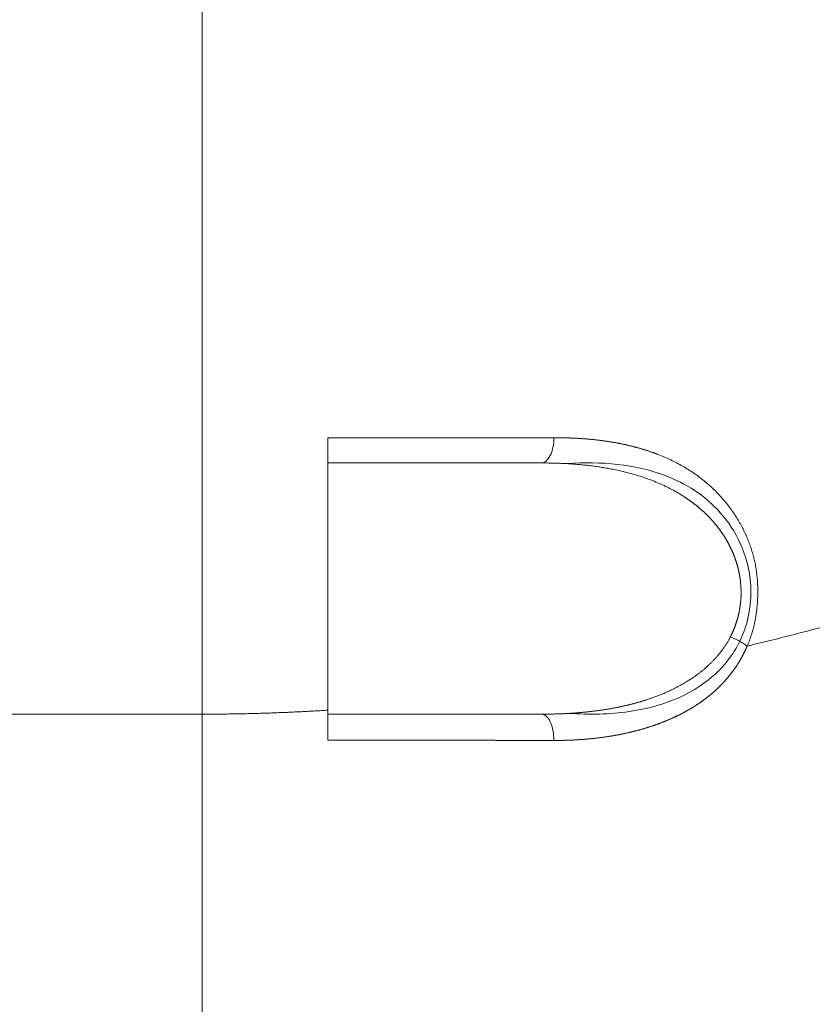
# Model space of a CAD drawing. Header units: millimetres. Extents: x 51337 to 61814, y -21781 to -12277.
# Tile 297 of 378: x 60875 to 60907, y -21081 to -21042. Entities that reach past the tile are written whole.
import ezdxf

# ---------------------------------------------------------------- set-up
doc = ezdxf.new("R2010")
doc.units = ezdxf.units.MM
doc.header["$LTSCALE"] = 0.3175
doc.layers.add('1轮廓实线层', color=7, linetype='Continuous', lineweight=18)

msp = doc.modelspace()

# ---------------------------------------------------------------- linework, layer by layer
at = {"layer": '1轮廓实线层'}
for p, q in [((60882.51597, -21021.38829), (60882.51597, -21069.38827)), ((60807.84837, -21069.38829), (60882.51597, -21069.38829))]:
    msp.add_line(p, q, dxfattribs=at)
for centre, major_axis, ratio, start_param, end_param in [((60896.01471, -21058.38829), (0, -1), 0.51112395, 0, 1.57502316), ((60896.01644, -21070.38829), (0, 1), 0.50397082, 4.66627962, 6.28318531)]:
    msp.add_ellipse(centre, major_axis=major_axis, ratio=ratio, start_param=start_param, end_param=end_param, dxfattribs=at)
for points, degree, knots in [([(60882.51597, -21109.38829), (60886.33596, -21109.38829), (60893.8923, -21108.16487), (60902.95794, -21103.9232), (60912.75488, -21095.80308), (60922.03153, -21083.56483), (60927.43858, -21072.64501), (60929.63322, -21065.43832), (60930.37081, -21060.30814), (60930.42467, -21057.0794), (60930.37397, -21055.82295)], 5, [0, 0, 0, 0, 0, 0, 0.25, 0.5, 0.625, 0.75, 0.9, 1, 1, 1, 1, 1, 1]), ([(60887.51597, -21058.38884), (60887.54087, -21058.38884), (60887.59068, -21058.38885), (60887.66537, -21058.38885), (60887.74008, -21058.38886), (60887.81483, -21058.38886), (60887.88959, -21058.38887), (60887.96438, -21058.38887), (60888.0392, -21058.38888), (60888.11404, -21058.38888), (60888.1889, -21058.38889), (60888.26378, -21058.38889), (60888.33869, -21058.38889), (60888.41362, -21058.3889), (60888.48858, -21058.3889), (60888.56356, -21058.3889), (60888.63856, -21058.3889), (60888.71358, -21058.3889), (60888.78862, -21058.3889), (60888.86369, -21058.3889), (60888.93878, -21058.3889), (60889.01389, -21058.3889), (60889.08902, -21058.3889), (60889.16417, -21058.3889), (60889.23934, -21058.3889), (60889.31454, -21058.3889), (60889.38975, -21058.38889), (60889.46499, -21058.38889), (60889.54024, -21058.38888), (60889.61552, -21058.38888), (60889.69081, -21058.38887), (60889.76613, -21058.38886), (60889.84146, -21058.38886), (60889.91682, -21058.38885), (60889.99219, -21058.38884), (60890.06758, -21058.38883), (60890.14299, -21058.38882), (60890.21842, -21058.38881), (60890.29387, -21058.38879), (60890.36934, -21058.38878), (60890.44482, -21058.38877), (60890.52032, -21058.38875), (60890.59584, -21058.38874), (60890.67138, -21058.38872), (60890.74694, -21058.3887), (60890.82251, -21058.38868), (60890.8981, -21058.38866), (60890.9737, -21058.38864), (60891.04933, -21058.38862), (60891.12496, -21058.3886), (60891.20062, -21058.38857), (60891.27629, -21058.38855), (60891.35198, -21058.38852), (60891.42768, -21058.3885), (60891.5034, -21058.38847), (60891.57913, -21058.38844), (60891.65488, -21058.38841), (60891.73064, -21058.38838), (60891.80642, -21058.38835), (60891.88222, -21058.38831), (60891.95802, -21058.38828), (60892.03384, -21058.38824), (60892.10968, -21058.38821), (60892.18553, -21058.38817), (60892.26139, -21058.38813), (60892.33727, -21058.38809), (60892.41316, -21058.38805), (60892.48906, -21058.38801), (60892.56498, -21058.38796), (60892.64091, -21058.38792), (60892.71685, -21058.38787), (60892.7928, -21058.38782), (60892.86877, -21058.38778), (60892.94475, -21058.38773), (60893.02074, -21058.38768), (60893.09674, -21058.38762), (60893.17275, -21058.38757), (60893.24878, -21058.38752), (60893.32481, -21058.38746), (60893.40086, -21058.38741), (60893.47691, -21058.38735), (60893.55298, -21058.38729), (60893.62906, -21058.38723), (60893.70515, -21058.38717), (60893.78125, -21058.3871), (60893.85735, -21058.38704), (60893.93347, -21058.38698), (60894.0096, -21058.38691), (60894.08573, -21058.38684), (60894.16188, -21058.38677), (60894.23803, -21058.3867), (60894.3142, -21058.38663), (60894.39037, -21058.38656), (60894.46655, -21058.38649), (60894.54274, -21058.38641), (60894.61893, -21058.38634), (60894.69514, -21058.38626), (60894.77135, -21058.38618), (60894.84757, -21058.3861), (60894.92379, -21058.38602), (60895.00003, -21058.38594), (60895.07627, -21058.38586), (60895.15251, -21058.38577), (60895.22877, -21058.38569), (60895.30503, -21058.3856), (60895.38129, -21058.38551), (60895.45756, -21058.38542), (60895.53384, -21058.38533), (60895.61012, -21058.38524), (60895.68641, -21058.38515), (60895.7627, -21058.38506), (60895.839, -21058.38496), (60895.91531, -21058.38487), (60895.99162, -21058.38477), (60896.06793, -21058.38467), (60896.14424, -21058.38458), (60896.22057, -21058.38448), (60896.29689, -21058.38438), (60896.37322, -21058.38427), (60896.44956, -21058.38417), (60896.50039, -21058.3841), (60896.52583, -21058.38407)], 3, [0, 0, 0, 0, 0.00782641, 0.01566045, 0.02350218, 0.03135164, 0.03920891, 0.04707403, 0.05494706, 0.06282806, 0.07071709, 0.0786142, 0.08651944, 0.09443288, 0.10235458, 0.11028457, 0.11822294, 0.12616972, 0.13412498, 0.14208878, 0.15006116, 0.1580422, 0.16603193, 0.17403042, 0.18203773, 0.19005391, 0.19807901, 0.2061131, 0.21415623, 0.22220846, 0.23026983, 0.23834042, 0.24642026, 0.25450943, 0.26260797, 0.27071593, 0.27883339, 0.28696038, 0.29509697, 0.30324322, 0.31139917, 0.31956488, 0.3277404, 0.3359258, 0.34412113, 0.35232644, 0.36054178, 0.36876721, 0.37700279, 0.38524857, 0.3935046, 0.40177094, 0.41004764, 0.41833476, 0.42663235, 0.43494046, 0.44325914, 0.45158846, 0.45992846, 0.4682792, 0.47664073, 0.4850131, 0.49339636, 0.50179058, 0.5101958, 0.51861207, 0.52703944, 0.53547798, 0.54392772, 0.55238873, 0.56086105, 0.56934474, 0.57783984, 0.58634641, 0.59486451, 0.60339417, 0.61193545, 0.62048841, 0.62905309, 0.63762954, 0.64621782, 0.65481797, 0.66343004, 0.67205409, 0.68069016, 0.6893383, 0.69799857, 0.706671, 0.71535566, 0.72405258, 0.73276182, 0.74148342, 0.75021744, 0.75896392, 0.76772292, 0.77649446, 0.78527862, 0.79407542, 0.80288493, 0.81170718, 0.82054222, 0.82939011, 0.83825088, 0.84712458, 0.85601126, 0.86491096, 0.87382374, 0.88274963, 0.89168868, 0.90064094, 0.90960644, 0.91858524, 0.92757738, 0.93658291, 0.94560186, 0.95463429, 0.96368022, 0.97273972, 0.98181282, 0.99089957, 1, 1, 1, 1]), ([(60887.51597, -21069.23036), (60887.51597, -21065.94967), (60887.51597, -21062.66898), (60887.51597, -21059.05514), (60887.51597, -21058.72199), (60887.51597, -21058.38884)], 3, [0, 0, 0, 0, 0.90781238, 0.90781238, 1, 1, 1, 1]), ([(60896.52583, -21058.38407), (60896.54472, -21058.38406), (60896.58246, -21058.38404), (60896.63892, -21058.38425), (60896.69519, -21058.38462), (60896.75127, -21058.38518), (60896.80717, -21058.38591), (60896.86287, -21058.38684), (60896.91838, -21058.38794), (60896.9737, -21058.38922), (60897.02883, -21058.39069), (60897.08378, -21058.39234), (60897.13853, -21058.39418), (60897.19309, -21058.3962), (60897.24747, -21058.3984), (60897.30165, -21058.40079), (60897.35565, -21058.40336), (60897.40946, -21058.40612), (60897.46308, -21058.40906), (60897.51651, -21058.41218), (60897.56976, -21058.41549), (60897.62282, -21058.41899), (60897.67569, -21058.42267), (60897.72837, -21058.42654), (60897.78087, -21058.4306), (60897.83318, -21058.43484), (60897.8853, -21058.43927), (60897.93724, -21058.44389), (60897.98899, -21058.44869), (60898.04055, -21058.45368), (60898.09194, -21058.45886), (60898.14313, -21058.46422), (60898.19414, -21058.46978), (60898.24497, -21058.47552), (60898.29561, -21058.48145), (60898.34606, -21058.48757), (60898.39634, -21058.49388), (60898.44643, -21058.50038), (60898.49633, -21058.50707), (60898.54605, -21058.51394), (60898.59559, -21058.52101), (60898.64495, -21058.52827), (60898.69412, -21058.53572), (60898.74311, -21058.54336), (60898.79192, -21058.55118), (60898.84054, -21058.5592), (60898.88899, -21058.56742), (60898.93725, -21058.57582), (60898.98533, -21058.58441), (60899.03323, -21058.5932), (60899.08095, -21058.60218), (60899.12849, -21058.61135), (60899.17585, -21058.62071), (60899.22303, -21058.63026), (60899.27002, -21058.64001), (60899.31684, -21058.64995), (60899.36348, -21058.66008), (60899.40994, -21058.67041), (60899.45622, -21058.68093), (60899.50232, -21058.69164), (60899.54825, -21058.70255), (60899.59399, -21058.71365), (60899.63956, -21058.72495), (60899.68495, -21058.73644), (60899.73016, -21058.74813), (60899.77519, -21058.76001), (60899.82005, -21058.77208), (60899.86473, -21058.78435), (60899.90923, -21058.79682), (60899.95356, -21058.80948), (60899.99771, -21058.82233), (60900.04168, -21058.83539), (60900.08548, -21058.84863), (60900.1291, -21058.86208), (60900.17255, -21058.87572), (60900.21582, -21058.88956), (60900.25891, -21058.90359), (60900.30184, -21058.91782), (60900.34458, -21058.93225), (60900.38716, -21058.94688), (60900.42956, -21058.9617), (60900.47178, -21058.97672), (60900.51383, -21058.99194), (60900.55571, -21059.00735), (60900.59742, -21059.02297), (60900.63895, -21059.03878), (60900.83583, -21059.11499), (60901.17839, -21059.26248), (60901.6501, -21059.50855), (60902.09291, -21059.78535), (60902.43627, -21060.04035), (60902.69183, -21060.25565), (60902.86988, -21060.4185), (60903.04058, -21060.5879), (60903.20395, -21060.7639), (60903.36003, -21060.94654), (60903.50887, -21061.13583), (60903.64777, -21061.32806), (60903.77659, -21061.52187), (60903.89502, -21061.71611), (60904.0051, -21061.91381), (60904.10684, -21062.11499), (60904.20026, -21062.31968), (60904.28537, -21062.52791), (60904.36215, -21062.73972), (60904.41898, -21062.91813), (60904.45972, -21063.06106), (60904.48745, -21063.16725), (60904.51297, -21063.27427), (60904.53625, -21063.38213), (60904.55729, -21063.49084), (60904.57611, -21063.6004), (60904.59269, -21063.71081), (60904.60704, -21063.82208), (60904.61915, -21063.9342), (60904.62903, -21064.04717), (60904.63667, -21064.161), (60904.64208, -21064.2757), (60904.64525, -21064.39125), (60904.64617, -21064.50766), (60904.64486, -21064.62494), (60904.6413, -21064.74309), (60904.6364, -21064.84351), (60904.63122, -21064.92585), (60904.62657, -21064.98975), (60904.62129, -21065.05328), (60904.61539, -21065.11642), (60904.60888, -21065.17918), (60904.60175, -21065.24157), (60904.59399, -21065.30358), (60904.58562, -21065.36521), (60904.57663, -21065.42647), (60904.56701, -21065.48734), (60904.55677, -21065.54784), (60904.54592, -21065.60796), (60904.53444, -21065.66771), (60904.52234, -21065.72707), (60904.50961, -21065.78606), (60904.49626, -21065.84467), (60904.48229, -21065.9029), (60904.46769, -21065.96076), (60904.45247, -21066.01824), (60904.43662, -21066.07534), (60904.42015, -21066.13206), (60904.40305, -21066.1884), (60904.38532, -21066.24436), (60904.36697, -21066.29995), (60904.34799, -21066.35516), (60904.32838, -21066.40999), (60904.30814, -21066.46444), (60904.28727, -21066.51851), (60904.26576, -21066.57219), (60904.24367, -21066.62553), (60904.22842, -21066.66073), (60904.22079, -21066.67834)], 3, [0, 0, 0, 0, 0.00427527, 0.00854072, 0.01279639, 0.01704228, 0.0212784, 0.02550478, 0.02972143, 0.03392837, 0.03812562, 0.04231318, 0.04649109, 0.05065935, 0.05481798, 0.05896702, 0.06310646, 0.06723634, 0.07135667, 0.07546747, 0.07956876, 0.08366057, 0.08774291, 0.09181581, 0.09587928, 0.09993336, 0.10397805, 0.1080134, 0.11203941, 0.11605611, 0.12006353, 0.12406169, 0.12805061, 0.13203033, 0.13600086, 0.13996224, 0.14391448, 0.14785763, 0.15179169, 0.15571671, 0.15963271, 0.16353972, 0.16743777, 0.17132689, 0.1752071, 0.17907845, 0.18294096, 0.18679466, 0.19063958, 0.19447576, 0.19830323, 0.20212203, 0.20593218, 0.20973373, 0.2135267, 0.21731114, 0.22108707, 0.22485455, 0.2286136, 0.23236426, 0.23610657, 0.23984056, 0.24356629, 0.24728379, 0.25099309, 0.25469424, 0.25838729, 0.26207227, 0.26574922, 0.2694182, 0.27307923, 0.27673238, 0.28037768, 0.28401518, 0.28764493, 0.29126696, 0.29488134, 0.29848811, 0.30208731, 0.30567899, 0.30926322, 0.31284003, 0.31640948, 0.31997161, 0.32352649, 0.32707417, 0.33061469, 0.37408813, 0.4163149, 0.45742858, 0.49758371, 0.51627118, 0.53470602, 0.55291162, 0.57091286, 0.58873607, 0.60640898, 0.6239606, 0.64041396, 0.65657356, 0.67246925, 0.68813298, 0.70359865, 0.71890196, 0.73408023, 0.74917207, 0.75644655, 0.76370637, 0.77095748, 0.77820584, 0.78545744, 0.7927183, 0.7999944, 0.80729171, 0.81461614, 0.82197356, 0.82936976, 0.83681042, 0.84430115, 0.85184742, 0.8594546, 0.86712791, 0.87487243, 0.87906407, 0.88323748, 0.88739343, 0.89153271, 0.89565611, 0.89976443, 0.90385846, 0.90793903, 0.91200695, 0.91606303, 0.92010812, 0.92414304, 0.92816863, 0.93218574, 0.9361952, 0.94019787, 0.94419459, 0.94818622, 0.95217361, 0.9561576, 0.96013906, 0.96411883, 0.96809776, 0.97207669, 0.97605649, 0.98003798, 0.984022, 0.98800938, 0.99200097, 0.99599757, 1, 1, 1, 1]), ([(60903.54986, -21066.3162), (60903.55421, -21066.30771), (60903.56289, -21066.29074), (60903.57569, -21066.26515), (60903.5883, -21066.23951), (60903.6007, -21066.21381), (60903.61291, -21066.18804), (60903.62491, -21066.16222), (60903.63672, -21066.13634), (60903.64832, -21066.1104), (60903.65973, -21066.0844), (60903.67093, -21066.05835), (60903.68194, -21066.03224), (60903.69274, -21066.00608), (60903.70335, -21065.97987), (60903.71375, -21065.9536), (60903.72396, -21065.92727), (60903.73396, -21065.9009), (60903.74377, -21065.87448), (60903.75337, -21065.848), (60903.76278, -21065.82148), (60903.77198, -21065.7949), (60903.78099, -21065.76828), (60903.78979, -21065.74162), (60903.7984, -21065.7149), (60903.8068, -21065.68814), (60903.81501, -21065.66134), (60903.82301, -21065.6345), (60903.83082, -21065.60761), (60903.83842, -21065.58067), (60903.84583, -21065.5537), (60903.85303, -21065.52669), (60903.86004, -21065.49963), (60903.86684, -21065.47254), (60903.87345, -21065.44541), (60903.87985, -21065.41825), (60903.88606, -21065.39104), (60903.89206, -21065.3638), (60903.89787, -21065.33653), (60903.90347, -21065.30922), (60903.90888, -21065.28188), (60903.91408, -21065.25451), (60903.91909, -21065.2271), (60903.92389, -21065.19967), (60903.9285, -21065.17221), (60903.9329, -21065.14471), (60903.93711, -21065.11719), (60903.94111, -21065.08964), (60903.94492, -21065.06207), (60903.94852, -21065.03447), (60903.95193, -21065.00684), (60903.95513, -21064.97919), (60903.95813, -21064.95152), (60903.96094, -21064.92383), (60903.96354, -21064.89611), (60903.96595, -21064.86838), (60903.96815, -21064.84062), (60903.97016, -21064.81285), (60903.97196, -21064.78506), (60903.97357, -21064.75725), (60903.97497, -21064.72942), (60903.97618, -21064.70158), (60903.97718, -21064.67373), (60903.97799, -21064.64586), (60903.97859, -21064.61798), (60903.979, -21064.59008), (60903.9792, -21064.56218), (60903.97921, -21064.53427), (60903.97901, -21064.50634), (60903.97862, -21064.47841), (60903.97802, -21064.45047), (60903.97722, -21064.42253), (60903.97623, -21064.39458), (60903.97503, -21064.36662), (60903.97364, -21064.33866), (60903.97204, -21064.3107), (60903.97025, -21064.28273), (60903.96825, -21064.25477), (60903.96606, -21064.2268), (60903.96366, -21064.19883), (60903.96107, -21064.17087), (60903.95827, -21064.14291), (60903.95527, -21064.11495), (60903.95208, -21064.08699), (60903.94868, -21064.05904), (60903.94509, -21064.03109), (60903.94129, -21064.00315), (60903.9373, -21063.97522), (60903.9331, -21063.9473), (60903.92871, -21063.91938), (60903.92411, -21063.89148), (60903.91932, -21063.86359), (60903.91432, -21063.83571), (60903.90912, -21063.80784), (60903.90373, -21063.77998), (60903.89813, -21063.75214), (60903.89234, -21063.72432), (60903.88634, -21063.69651), (60903.88015, -21063.66872), (60903.87375, -21063.64094), (60903.86715, -21063.61319), (60903.86036, -21063.58546), (60903.85336, -21063.55774), (60903.84617, -21063.53005), (60903.83877, -21063.50238), (60903.83118, -21063.47473), (60903.82338, -21063.44711), (60903.81539, -21063.41952), (60903.80719, -21063.39195), (60903.79879, -21063.3644), (60903.7902, -21063.33689), (60903.7814, -21063.3094), (60903.77241, -21063.28194), (60903.76321, -21063.25452), (60903.75382, -21063.22712), (60903.74422, -21063.19976), (60903.73442, -21063.17243), (60903.72443, -21063.14513), (60903.71423, -21063.11787), (60903.70384, -21063.09064), (60903.69324, -21063.06346), (60903.68245, -21063.0363), (60903.67145, -21063.00919), (60903.66025, -21062.98212), (60903.64886, -21062.95509), (60903.63726, -21062.92809), (60903.62547, -21062.90114), (60903.61347, -21062.87424), (60903.60128, -21062.84737), (60903.58888, -21062.82056), (60903.57628, -21062.79378), (60903.56349, -21062.76706), (60903.55049, -21062.74038), (60903.5373, -21062.71375), (60903.5239, -21062.68716), (60903.51031, -21062.66063), (60903.49651, -21062.63415), (60903.48251, -21062.60772), (60903.46832, -21062.58134), (60903.45392, -21062.55502), (60903.43933, -21062.52875), (60903.42453, -21062.50254), (60903.40954, -21062.47638), (60903.39434, -21062.45027), (60903.37894, -21062.42423), (60903.36335, -21062.39825), (60903.34755, -21062.37232), (60903.33156, -21062.34645), (60903.31536, -21062.32065), (60903.29896, -21062.29491), (60903.28237, -21062.26923), (60903.26557, -21062.24361), (60903.24858, -21062.21806), (60903.23138, -21062.19258), (60903.21399, -21062.16716), (60903.19639, -21062.1418), (60903.17859, -21062.11652), (60903.1606, -21062.0913), (60903.1424, -21062.06616), (60903.12401, -21062.04108), (60903.10541, -21062.01608), (60903.08662, -21061.99115), (60903.06762, -21061.96629), (60903.04842, -21061.94151), (60903.02903, -21061.9168), (60903.00943, -21061.89216), (60902.98964, -21061.8676), (60902.96964, -21061.84312), (60902.94945, -21061.81872), (60902.92905, -21061.7944), (60902.90845, -21061.77015), (60902.88766, -21061.74599), (60902.86666, -21061.72191), (60902.84547, -21061.69791), (60902.82407, -21061.67399), (60902.80248, -21061.65016), (60902.78068, -21061.62641), (60902.75868, -21061.60275), (60902.73649, -21061.57917), (60902.71409, -21061.55568), (60902.6915, -21061.53228), (60902.6687, -21061.50897), (60902.64571, -21061.48575), (60902.62251, -21061.46261), (60902.59912, -21061.43957), (60902.57552, -21061.41662), (60902.55172, -21061.39376), (60902.52773, -21061.371), (60902.50353, -21061.34833), (60902.47914, -21061.32576), (60902.45454, -21061.30328), (60902.42975, -21061.2809), (60902.40475, -21061.25861), (60902.37955, -21061.23642), (60902.35416, -21061.21434), (60902.32856, -21061.19235), (60902.30277, -21061.17046), (60902.27677, -21061.14867), (60902.25058, -21061.12699), (60902.22418, -21061.10541), (60902.19758, -21061.08393), (60902.17079, -21061.06256), (60902.14379, -21061.04129), (60902.1166, -21061.02012), (60902.0892, -21060.99907), (60902.06161, -21060.97812), (60902.03381, -21060.95727), (60902.00582, -21060.93654), (60901.97762, -21060.91592), (60901.94922, -21060.8954), (60901.92063, -21060.875), (60901.89183, -21060.85471), (60901.86284, -21060.83453), (60901.83364, -21060.81447), (60901.80425, -21060.79452), (60901.77465, -21060.77468), (60901.74486, -21060.75496), (60901.71486, -21060.73535), (60901.5443, -21060.62526), (60901.21834, -21060.43548), (60900.71553, -21060.19429), (60900.17258, -21059.98268), (60899.58955, -21059.8018), (60899.14916, -21059.69635), (60898.87021, -21059.63969), (60898.76606, -21059.61957), (60898.66107, -21059.60031), (60898.55524, -21059.58192), (60898.44857, -21059.56438), (60898.34106, -21059.5477), (60898.23271, -21059.53187), (60898.12352, -21059.5169), (60898.0135, -21059.50276), (60897.90263, -21059.48948), (60897.79092, -21059.47703), (60897.67837, -21059.46541), (60897.56499, -21059.45463), (60897.45076, -21059.44468), (60897.33569, -21059.43555), (60897.21979, -21059.42724), (60897.10304, -21059.41974), (60896.98546, -21059.41306), (60896.86703, -21059.40718), (60896.74777, -21059.4021), (60896.62766, -21059.39782), (60896.50672, -21059.39433), (60896.38493, -21059.39162), (60896.26231, -21059.38971), (60896.13886, -21059.38851), (60896.05616, -21059.38837), (60896.01471, -21059.38829)], 3, [0, 0, 0, 0, 0.00222991, 0.00445395, 0.0066722, 0.00888474, 0.01109165, 0.01329301, 0.0154889, 0.01767942, 0.01986464, 0.02204465, 0.02421953, 0.02638938, 0.02855427, 0.03071431, 0.03286956, 0.03502013, 0.0371661, 0.03930756, 0.0414446, 0.04357732, 0.0457058, 0.04783014, 0.04995042, 0.05206675, 0.05417922, 0.05628791, 0.05839293, 0.06049437, 0.06259232, 0.06468689, 0.06677816, 0.06886624, 0.07095123, 0.07303321, 0.07511229, 0.07718857, 0.07926215, 0.08133313, 0.0834016, 0.08546766, 0.08753143, 0.08959299, 0.09165245, 0.09370992, 0.09576549, 0.09781926, 0.09987134, 0.10192183, 0.10397084, 0.10601846, 0.1080648, 0.11010997, 0.11215406, 0.11419718, 0.11623944, 0.11828094, 0.12032179, 0.12236208, 0.12440192, 0.12644143, 0.12848069, 0.13051982, 0.13255893, 0.13459811, 0.13663747, 0.13867711, 0.14071715, 0.14275768, 0.14479881, 0.14684064, 0.14888328, 0.15092684, 0.15297141, 0.1550171, 0.15706401, 0.15911225, 0.16116192, 0.16321312, 0.16526596, 0.16732054, 0.16937696, 0.17143532, 0.17349573, 0.17555828, 0.17762308, 0.17969023, 0.18175983, 0.18383198, 0.18590677, 0.18798432, 0.19006471, 0.19214805, 0.19423443, 0.19632396, 0.19841672, 0.20051282, 0.20261235, 0.20471541, 0.20682209, 0.20893249, 0.2110467, 0.21316482, 0.21528695, 0.21741316, 0.21954356, 0.22167824, 0.22381728, 0.22596078, 0.22810884, 0.23026153, 0.23241895, 0.23458119, 0.23674833, 0.23892046, 0.24109767, 0.24328004, 0.24546767, 0.24766063, 0.249859, 0.25206288, 0.25427234, 0.25648747, 0.25870835, 0.26093505, 0.26316767, 0.26540628, 0.26765095, 0.26990178, 0.27215883, 0.27442218, 0.27669191, 0.27896809, 0.28125081, 0.28354013, 0.28583613, 0.28813888, 0.29044845, 0.29276493, 0.29508837, 0.29741885, 0.29975644, 0.30210121, 0.30445322, 0.30681255, 0.30917927, 0.31155344, 0.31393512, 0.31632438, 0.31872129, 0.32112592, 0.32353832, 0.32595855, 0.32838669, 0.3308228, 0.33326693, 0.33571914, 0.3381795, 0.34064806, 0.34312489, 0.34561005, 0.34810358, 0.35060555, 0.35311602, 0.35563504, 0.35816266, 0.36069895, 0.36324395, 0.36579772, 0.36836031, 0.37093178, 0.37351217, 0.37610155, 0.37869996, 0.38130744, 0.38392406, 0.38654986, 0.38918489, 0.3918292, 0.39448284, 0.39714584, 0.39981827, 0.40250017, 0.40519158, 0.40789255, 0.41060312, 0.41332334, 0.41605326, 0.41879291, 0.42154234, 0.42430159, 0.4270707, 0.42984973, 0.4326387, 0.43543765, 0.43824664, 0.4410657, 0.44389486, 0.44673418, 0.44958367, 0.4524434, 0.45531339, 0.45819367, 0.4610843, 0.4639853, 0.46689671, 0.46981857, 0.4727509, 0.47569376, 0.47864717, 0.48161117, 0.48458578, 0.48757105, 0.49056701, 0.49357369, 0.49659113, 0.49961935, 0.50265838, 0.54808909, 0.59567786, 0.64550439, 0.6976381, 0.75213962, 0.76108126, 0.77006877, 0.77910235, 0.78818218, 0.79730847, 0.80648139, 0.81570113, 0.82496788, 0.83428181, 0.84364311, 0.85305195, 0.86250849, 0.87201292, 0.88156539, 0.89116607, 0.90081512, 0.9105127, 0.92025897, 0.93005408, 0.93989819, 0.94979145, 0.95973399, 0.96972598, 0.97976755, 0.98985884, 1, 1, 1, 1]), ([(60897.04706, -21059.41633), (60898.41517, -21059.31972), (60899.74373, -21059.42935), (60901.77478, -21060.20307), (60902.52979, -21060.66977), (60903.46279, -21061.72111), (60903.73835, -21062.13264), (60904.15762, -21063.05891), (60904.3021, -21063.58277), (60904.4007, -21064.64804), (60904.35479, -21065.19989), (60904.14583, -21065.98161), (60904.04671, -21066.24347), (60903.92766, -21066.48843)], 3, [0, 0, 0, 0, 0.35165753, 0.35165753, 0.58555793, 0.58555793, 0.70250814, 0.70250814, 0.81945834, 0.81945834, 0.93640854, 0.93640854, 1, 1, 1, 1]), ([(60896.01644, -21069.38829), (60896.03804, -21069.38828), (60896.08119, -21069.38824), (60896.14574, -21069.38793), (60896.21006, -21069.38743), (60896.27414, -21069.38673), (60896.33797, -21069.38583), (60896.40156, -21069.38473), (60896.46491, -21069.38343), (60896.52802, -21069.38193), (60896.59089, -21069.38023), (60896.65351, -21069.37832), (60896.7159, -21069.37621), (60896.77804, -21069.37391), (60896.83994, -21069.3714), (60896.90159, -21069.36868), (60896.96301, -21069.36577), (60897.02418, -21069.36265), (60897.08511, -21069.35933), (60897.1458, -21069.3558), (60897.20625, -21069.35208), (60897.26646, -21069.34815), (60897.32642, -21069.34401), (60897.38614, -21069.33967), (60897.44562, -21069.33513), (60897.50486, -21069.33039), (60897.56386, -21069.32544), (60897.62261, -21069.32029), (60897.68113, -21069.31493), (60897.7394, -21069.30937), (60897.79743, -21069.30361), (60897.85521, -21069.29764), (60897.91276, -21069.29147), (60897.97006, -21069.28509), (60898.02712, -21069.27851), (60898.08394, -21069.27172), (60898.14052, -21069.26473), (60898.19686, -21069.25754), (60898.25295, -21069.25014), (60898.3088, -21069.24254), (60898.36441, -21069.23473), (60898.41978, -21069.22672), (60898.47491, -21069.21851), (60898.52979, -21069.21009), (60898.58444, -21069.20146), (60898.63884, -21069.19264), (60898.693, -21069.18361), (60898.74691, -21069.17437), (60898.80059, -21069.16494), (60898.85402, -21069.1553), (60898.90721, -21069.14545), (60898.96016, -21069.1354), (60899.01287, -21069.12515), (60899.06534, -21069.1147), (60899.11756, -21069.10404), (60899.16954, -21069.09318), (60899.22128, -21069.08212), (60899.27278, -21069.07086), (60899.32404, -21069.05939), (60899.37505, -21069.04773), (60899.42582, -21069.03586), (60899.47635, -21069.02379), (60899.52664, -21069.01151), (60899.57669, -21068.99904), (60899.6265, -21068.98637), (60899.67606, -21068.9735), (60899.72538, -21068.96042), (60899.77446, -21068.94715), (60899.8233, -21068.93368), (60899.87189, -21068.92), (60899.92025, -21068.90613), (60899.96836, -21068.89206), (60900.01623, -21068.8778), (60900.06386, -21068.86333), (60900.11124, -21068.84867), (60900.15839, -21068.83381), (60900.2154, -21068.81551), (60900.28205, -21068.79359), (60900.35812, -21068.76781), (60900.43339, -21068.74155), (60900.50784, -21068.71481), (60900.58149, -21068.68759), (60900.65434, -21068.6599), (60900.72637, -21068.63173), (60900.79761, -21068.60311), (60900.86803, -21068.57402), (60900.93765, -21068.54447), (60901.00647, -21068.51447), (60901.07447, -21068.48403), (60901.14168, -21068.45315), (60901.20807, -21068.42182), (60901.27366, -21068.39007), (60901.33844, -21068.35788), (60901.40242, -21068.32528), (60901.46559, -21068.29226), (60901.52796, -21068.25882), (60901.58952, -21068.22497), (60901.65027, -21068.19073), (60901.71022, -21068.15608), (60901.76936, -21068.12104), (60901.8277, -21068.08561), (60901.88522, -21068.0498), (60901.94195, -21068.01361), (60901.99786, -21067.97705), (60902.05298, -21067.94012), (60902.10728, -21067.90283), (60902.16078, -21067.86518), (60902.21347, -21067.82717), (60902.26536, -21067.78882), (60902.31644, -21067.75013), (60902.36672, -21067.7111), (60902.41618, -21067.67174), (60902.46485, -21067.63205), (60902.5127, -21067.59205), (60902.55975, -21067.55172), (60902.606, -21067.51109), (60902.65144, -21067.47015), (60902.69607, -21067.42891), (60902.7399, -21067.38738), (60902.78292, -21067.34556), (60902.82513, -21067.30345), (60902.86654, -21067.26107), (60902.90714, -21067.21841), (60902.94694, -21067.17549), (60902.98593, -21067.1323), (60903.02411, -21067.08886), (60903.06149, -21067.04517), (60903.09806, -21067.00123), (60903.13383, -21066.95705), (60903.16879, -21066.91264), (60903.20294, -21066.868), (60903.23629, -21066.82313), (60903.26883, -21066.77805), (60903.30057, -21066.73275), (60903.3315, -21066.68724), (60903.36162, -21066.64154), (60903.39094, -21066.59563), (60903.41945, -21066.54954), (60903.44716, -21066.50326), (60903.47406, -21066.4568), (60903.50014, -21066.41016), (60903.52546, -21066.36338), (60903.54175, -21066.33189), (60903.54986, -21066.3162)], 3, [0, 0, 0, 0, 0.00742818, 0.01483464, 0.0222194, 0.02958249, 0.03692392, 0.04424372, 0.05154191, 0.0588185, 0.06607352, 0.073307, 0.08051895, 0.0877094, 0.09487836, 0.10202587, 0.10915194, 0.1162566, 0.12333987, 0.13040178, 0.13744234, 0.14446159, 0.15145954, 0.15843622, 0.16539166, 0.17232588, 0.17923891, 0.18613076, 0.19300147, 0.19985107, 0.20667957, 0.21348701, 0.2202734, 0.22703879, 0.23378319, 0.24050663, 0.24720914, 0.25389075, 0.26055148, 0.26719137, 0.27381044, 0.28040872, 0.28698624, 0.29354303, 0.30007912, 0.30659454, 0.31308931, 0.31956348, 0.32601707, 0.33245011, 0.33886263, 0.34525467, 0.35162625, 0.35797742, 0.36430819, 0.37061861, 0.37690871, 0.38317852, 0.38942808, 0.39565742, 0.40186657, 0.40805557, 0.41422445, 0.42037326, 0.42650202, 0.43261078, 0.43869956, 0.44476841, 0.45081737, 0.45684646, 0.46285574, 0.46884523, 0.47481498, 0.48076503, 0.48669541, 0.49260618, 0.49849735, 0.50817717, 0.5177864, 0.52732525, 0.53679392, 0.54619263, 0.55552159, 0.56478103, 0.57397117, 0.58309224, 0.59214449, 0.60112815, 0.61004348, 0.61889073, 0.62767016, 0.63638204, 0.64502663, 0.65360423, 0.66211511, 0.67055957, 0.6789379, 0.68725042, 0.69549744, 0.70367928, 0.71179627, 0.71984874, 0.72783704, 0.73576153, 0.74362257, 0.75142053, 0.75915579, 0.76682874, 0.77443978, 0.78198932, 0.78947778, 0.79690558, 0.80427317, 0.81158101, 0.81882954, 0.82601925, 0.83315061, 0.84022414, 0.84724033, 0.85419972, 0.86110283, 0.86795021, 0.87474243, 0.88148006, 0.88816369, 0.89479393, 0.90137139, 0.90789671, 0.91437054, 0.92079354, 0.9271664, 0.93348981, 0.93976448, 0.94599114, 0.95217055, 0.95830346, 0.96439067, 0.97043296, 0.97643115, 0.98238609, 0.98829863, 0.99416963, 1, 1, 1, 1]), ([(60903.92636, -21066.48733), (60903.66273, -21067.03847), (60903.29056, -21067.49631), (60901.91263, -21068.70084), (60900.73146, -21069.10579), (60898.74323, -21069.39667), (60897.93625, -21069.41344), (60897.11612, -21069.358)], 3, [0, 0, 0, 0, 0.21154813, 0.21154813, 0.69134956, 0.69134956, 1, 1, 1, 1]), ([(60903.54986, -21066.3162), (60903.61054, -21066.33829), (60903.67245, -21066.36331), (60903.79508, -21066.41821), (60903.85577, -21066.44807), (60903.97209, -21066.51091), (60904.0277, -21066.54388), (60904.13059, -21066.61081), (60904.17786, -21066.64477), (60904.21996, -21066.67819)], 3, [0, 0, 0, 0, 0.25, 0.25, 0.5, 0.5, 0.75, 0.75, 1, 1, 1, 1]), ([(60904.2198, -21066.67857), (60904.21542, -21066.68886), (60904.20666, -21066.70945), (60904.19326, -21066.74018), (60904.17969, -21066.77081), (60904.1659, -21066.80132), (60904.15192, -21066.83173), (60904.13774, -21066.86203), (60904.12336, -21066.89222), (60904.10877, -21066.9223), (60904.09399, -21066.95227), (60904.079, -21066.98214), (60904.06382, -21067.01189), (60904.04843, -21067.04154), (60904.03285, -21067.07108), (60904.01706, -21067.1005), (60904.00107, -21067.12982), (60903.98488, -21067.15903), (60903.96849, -21067.18813), (60903.9519, -21067.21713), (60903.93511, -21067.24601), (60903.91812, -21067.27478), (60903.90092, -21067.30345), (60903.88353, -21067.33201), (60903.86593, -21067.36045), (60903.84813, -21067.38879), (60903.83013, -21067.41702), (60903.81193, -21067.44514), (60903.79353, -21067.47314), (60903.77492, -21067.50104), (60903.75611, -21067.52883), (60903.7371, -21067.55651), (60903.71789, -21067.58408), (60903.69848, -21067.61154), (60903.67886, -21067.63889), (60903.65905, -21067.66613), (60903.63903, -21067.69326), (60903.6188, -21067.72028), (60903.59838, -21067.74719), (60903.57775, -21067.77398), (60903.55692, -21067.80067), (60903.53588, -21067.82724), (60903.51465, -21067.85371), (60903.49321, -21067.88006), (60903.47156, -21067.9063), (60903.44972, -21067.93243), (60903.42767, -21067.95845), (60903.40541, -21067.98435), (60903.38296, -21068.01014), (60903.3603, -21068.03582), (60903.33743, -21068.06139), (60903.31436, -21068.08684), (60903.29109, -21068.11218), (60903.26761, -21068.13741), (60903.24393, -21068.16252), (60903.22005, -21068.18752), (60903.19596, -21068.21241), (60903.17166, -21068.23718), (60903.14717, -21068.26184), (60903.12246, -21068.28638), (60903.09755, -21068.31081), (60903.07244, -21068.33512), (60903.04712, -21068.35932), (60903.0216, -21068.3834), (60902.99587, -21068.40737), (60902.96994, -21068.43121), (60902.9438, -21068.45495), (60902.91745, -21068.47856), (60902.8909, -21068.50206), (60902.86414, -21068.52544), (60902.83718, -21068.54871), (60902.81001, -21068.57185), (60902.78263, -21068.59488), (60902.75505, -21068.61779), (60902.72726, -21068.64058), (60902.69927, -21068.66325), (60902.67106, -21068.6858), (60902.64265, -21068.70823), (60902.61404, -21068.73054), (60902.58522, -21068.75273), (60902.55619, -21068.7748), (60902.52695, -21068.79675), (60902.4975, -21068.81858), (60902.46785, -21068.84028), (60902.43799, -21068.86187), (60902.40792, -21068.88333), (60902.37765, -21068.90466), (60902.34716, -21068.92588), (60902.31647, -21068.94697), (60902.28557, -21068.96793), (60902.25446, -21068.98877), (60902.22314, -21069.00949), (60902.19162, -21069.03008), (60902.15988, -21069.05055), (60902.12794, -21069.07089), (60902.09578, -21069.0911), (60902.06342, -21069.11119), (60902.03085, -21069.13115), (60901.99807, -21069.15098), (60901.96508, -21069.17068), (60901.93188, -21069.19026), (60901.89847, -21069.2097), (60901.86485, -21069.22902), (60901.83102, -21069.2482), (60901.79698, -21069.26726), (60901.76273, -21069.28618), (60901.72827, -21069.30498), (60901.6936, -21069.32364), (60901.65872, -21069.34217), (60901.62363, -21069.36056), (60901.58833, -21069.37883), (60901.55282, -21069.39696), (60901.51709, -21069.41495), (60901.48116, -21069.43281), (60901.44501, -21069.45054), (60901.40866, -21069.46813), (60901.37209, -21069.48558), (60901.33531, -21069.5029), (60901.29832, -21069.52008), (60901.26111, -21069.53712), (60901.2237, -21069.55403), (60901.18607, -21069.57079), (60901.14823, -21069.58742), (60901.11018, -21069.60391), (60901.07192, -21069.62025), (60901.03344, -21069.63646), (60900.99476, -21069.65252), (60900.95585, -21069.66844), (60900.91674, -21069.68422), (60900.87742, -21069.69986), (60900.83788, -21069.71535), (60900.79813, -21069.73069), (60900.75816, -21069.7459), (60900.71799, -21069.76095), (60900.6776, -21069.77586), (60900.63699, -21069.79063), (60900.59617, -21069.80525), (60900.55514, -21069.81971), (60900.5139, -21069.83403), (60900.47244, -21069.8482), (60900.43077, -21069.86223), (60900.38889, -21069.8761), (60900.34679, -21069.88982), (60900.30448, -21069.90338), (60900.26195, -21069.9168), (60900.21921, -21069.93006), (60900.17626, -21069.94317), (60900.13309, -21069.95612), (60900.08971, -21069.96892), (60900.04612, -21069.98157), (60900.0023, -21069.99405), (60899.95828, -21070.00638), (60899.91404, -21070.01856), (60899.86959, -21070.03057), (60899.82492, -21070.04243), (60899.78004, -21070.05412), (60899.73494, -21070.06566), (60899.68963, -21070.07703), (60899.6441, -21070.08824), (60899.59836, -21070.09929), (60899.55241, -21070.11018), (60899.50624, -21070.1209), (60899.45985, -21070.13145), (60899.41325, -21070.14184), (60899.36644, -21070.15207), (60899.31941, -21070.16213), (60899.27216, -21070.17202), (60899.2247, -21070.18174), (60899.17703, -21070.19129), (60899.12914, -21070.20067), (60899.08104, -21070.20988), (60899.03272, -21070.21892), (60898.98418, -21070.22779), (60898.93543, -21070.23648), (60898.88647, -21070.245), (60898.83729, -21070.25334), (60898.7879, -21070.26151), (60898.73829, -21070.2695), (60898.68847, -21070.27732), (60898.63843, -21070.28495), (60898.58817, -21070.29241), (60898.53771, -21070.29969), (60898.48702, -21070.30678), (60898.43612, -21070.3137), (60898.38501, -21070.32043), (60898.33368, -21070.32698), (60898.28214, -21070.33334), (60898.23039, -21070.33952), (60898.17841, -21070.34552), (60898.12623, -21070.35133), (60898.07383, -21070.35695), (60898.02121, -21070.36238), (60897.96838, -21070.36762), (60897.91534, -21070.37267), (60897.86208, -21070.37753), (60897.80861, -21070.3822), (60897.75492, -21070.38668), (60897.70102, -21070.39096), (60897.64691, -21070.39505), (60897.59258, -21070.39894), (60897.53804, -21070.40263), (60897.48328, -21070.40613), (60897.42831, -21070.40943), (60897.37313, -21070.41253), (60897.31773, -21070.41543), (60897.26212, -21070.41812), (60897.2063, -21070.42062), (60897.15026, -21070.42291), (60897.09401, -21070.425), (60897.03755, -21070.42688), (60896.98087, -21070.42856), (60896.92399, -21070.43002), (60896.86689, -21070.43129), (60896.80957, -21070.43234), (60896.75205, -21070.43318), (60896.69431, -21070.43381), (60896.63636, -21070.43422), (60896.5782, -21070.43444), (60896.53933, -21070.43441), (60896.51987, -21070.43439)], 3, [0, 0, 0, 0, 0.003355, 0.00671294, 0.010074, 0.01343839, 0.01680628, 0.02017788, 0.02355336, 0.02693291, 0.03031672, 0.03370498, 0.03709786, 0.04049555, 0.04389822, 0.04730607, 0.05071926, 0.05413797, 0.05756238, 0.06099266, 0.06442898, 0.06787152, 0.07132045, 0.07477593, 0.07823814, 0.08170723, 0.08518337, 0.08866673, 0.09215746, 0.09565573, 0.09916169, 0.10267551, 0.10619733, 0.10972732, 0.11326561, 0.11681238, 0.12036776, 0.1239319, 0.12750495, 0.13108705, 0.13467835, 0.13827899, 0.14188911, 0.14550885, 0.14913835, 0.15277774, 0.15642715, 0.16008672, 0.16375659, 0.16743687, 0.1711277, 0.17482921, 0.17854151, 0.18226474, 0.18599901, 0.18974445, 0.19350118, 0.1972693, 0.20104894, 0.20484022, 0.20864324, 0.21245812, 0.21628497, 0.22012389, 0.22397499, 0.22783839, 0.23171417, 0.23560245, 0.23950333, 0.2434169, 0.24734327, 0.25128253, 0.25523478, 0.2592001, 0.2631786, 0.26717037, 0.27117549, 0.27519406, 0.27922616, 0.28327188, 0.28733129, 0.2914045, 0.29549157, 0.29959259, 0.30370763, 0.30783678, 0.31198012, 0.31613771, 0.32030963, 0.32449596, 0.32869676, 0.33291211, 0.33714208, 0.34138673, 0.34564614, 0.34992036, 0.35420946, 0.35851351, 0.36283256, 0.36716668, 0.37151593, 0.37588037, 0.38026005, 0.38465504, 0.38906537, 0.39349112, 0.39793234, 0.40238907, 0.40686136, 0.41134928, 0.41585286, 0.42037215, 0.42490721, 0.42945807, 0.43402478, 0.43860739, 0.44320594, 0.44782047, 0.45245102, 0.45709763, 0.46176035, 0.4664392, 0.47113423, 0.47584547, 0.48057296, 0.48531673, 0.49007682, 0.49485326, 0.49964608, 0.50445531, 0.50928098, 0.51412312, 0.51898176, 0.52385693, 0.52874866, 0.53365696, 0.53858187, 0.5435234, 0.54848159, 0.55345646, 0.55844802, 0.5634563, 0.56848133, 0.57352311, 0.57858166, 0.58365702, 0.58874919, 0.59385819, 0.59898404, 0.60412675, 0.60928634, 0.61446282, 0.6196562, 0.62486651, 0.63009374, 0.63533791, 0.64059904, 0.64587713, 0.65117219, 0.65648423, 0.66181327, 0.6671593, 0.67252233, 0.67790238, 0.68329944, 0.68871353, 0.69414464, 0.69959279, 0.70505797, 0.7105402, 0.71603946, 0.72155577, 0.72708913, 0.73263954, 0.738207, 0.7437915, 0.74939306, 0.75501166, 0.76064732, 0.76630002, 0.77196976, 0.77765655, 0.78336038, 0.78908125, 0.79481915, 0.80057408, 0.80634604, 0.81213503, 0.81794103, 0.82376404, 0.82960406, 0.83546108, 0.8413351, 0.8472261, 0.85313409, 0.85905906, 0.86500099, 0.87095989, 0.87693573, 0.88292853, 0.88893826, 0.89496493, 0.90100852, 0.90706902, 0.91314642, 0.91924072, 0.92535191, 0.93147998, 0.93762491, 0.94378671, 0.94996535, 0.95616084, 0.96237316, 0.9686023, 0.97484825, 0.98111101, 0.98739056, 0.99368689, 1, 1, 1, 1]), ([(60882.51597, -21094.72311), (60882.51597, -21092.91477), (60882.51597, -21088.43178), (60882.51597, -21083.40781), (60882.51597, -21078.02519), (60882.51597, -21072.52568), (60882.51597, -21069.38829)], 5, [0, 0, 0, 0, 0, 0, 0.42814141, 1, 1, 1, 1, 1, 1]), ([(60887.51597, -21070.41705), (60887.51597, -21070.07423), (60887.51597, -21069.73126), (60887.51597, -21069.33565), (60887.51597, -21069.28301), (60887.51597, -21069.23036)], 3, [0, 0, 0, 0, 0.8669389, 0.8669389, 1, 1, 1, 1]), ([(60896.51987, -21070.43439), (60896.49301, -21070.43433), (60896.43929, -21070.43423), (60896.35859, -21070.43407), (60896.27783, -21070.43391), (60896.197, -21070.43374), (60896.11609, -21070.43358), (60896.03511, -21070.43342), (60895.95407, -21070.43326), (60895.87295, -21070.4331), (60895.79176, -21070.43293), (60895.7105, -21070.43277), (60895.62918, -21070.4326), (60895.54778, -21070.43244), (60895.46631, -21070.43228), (60895.38477, -21070.43211), (60895.30317, -21070.43195), (60895.22149, -21070.43178), (60895.13975, -21070.43161), (60895.05793, -21070.43145), (60894.97605, -21070.43128), (60894.8941, -21070.43111), (60894.81208, -21070.43095), (60894.72999, -21070.43078), (60894.64783, -21070.43061), (60894.56561, -21070.43044), (60894.48332, -21070.43027), (60894.40096, -21070.4301), (60894.31853, -21070.42993), (60894.23603, -21070.42976), (60894.15347, -21070.42959), (60894.07084, -21070.42942), (60893.98814, -21070.42925), (60893.90538, -21070.42908), (60893.82255, -21070.4289), (60893.73965, -21070.42873), (60893.65669, -21070.42856), (60893.57366, -21070.42839), (60893.49056, -21070.42822), (60893.4074, -21070.42804), (60893.32417, -21070.42787), (60893.24087, -21070.4277), (60893.15751, -21070.42752), (60893.07409, -21070.42735), (60892.9906, -21070.42718), (60892.90704, -21070.427), (60892.82342, -21070.42683), (60892.73973, -21070.42666), (60892.65598, -21070.42649), (60892.57216, -21070.42631), (60892.48828, -21070.42614), (60892.40433, -21070.42597), (60892.32032, -21070.42579), (60892.23624, -21070.42562), (60892.1521, -21070.42545), (60892.0679, -21070.42528), (60891.98363, -21070.42511), (60891.8993, -21070.42493), (60891.8149, -21070.42476), (60891.73044, -21070.42459), (60891.64592, -21070.42442), (60891.56133, -21070.42425), (60891.47668, -21070.42408), (60891.39196, -21070.42391), (60891.30719, -21070.42375), (60891.22235, -21070.42358), (60891.13744, -21070.42341), (60891.05248, -21070.42324), (60890.96745, -21070.42308), (60890.88236, -21070.42291), (60890.7972, -21070.42275), (60890.71199, -21070.42258), (60890.62671, -21070.42242), (60890.54136, -21070.42226), (60890.45596, -21070.4221), (60890.37049, -21070.42193), (60890.28497, -21070.42177), (60890.19938, -21070.42161), (60890.11373, -21070.42145), (60890.02801, -21070.4213), (60889.94224, -21070.42114), (60889.8564, -21070.42098), (60889.77051, -21070.42083), (60889.68455, -21070.42067), (60889.59853, -21070.42052), (60889.51245, -21070.42037), (60889.42631, -21070.42021), (60889.3401, -21070.42006), (60889.25384, -21070.41991), (60889.16752, -21070.41976), (60889.08113, -21070.41961), (60888.99469, -21070.41946), (60888.90818, -21070.41932), (60888.82162, -21070.41917), (60888.73499, -21070.41902), (60888.64831, -21070.41888), (60888.56156, -21070.41874), (60888.47476, -21070.41859), (60888.38789, -21070.41845), (60888.30097, -21070.41831), (60888.21398, -21070.41817), (60888.12694, -21070.41802), (60888.03984, -21070.41788), (60887.95268, -21070.41774), (60887.86546, -21070.41761), (60887.77818, -21070.41747), (60887.69084, -21070.41733), (60887.60345, -21070.41719), (60887.54513, -21070.4171), (60887.51597, -21070.41705)], 3, [0, 0, 0, 0, 0.00958317, 0.01916094, 0.02873332, 0.03830032, 0.04786194, 0.05741821, 0.06696913, 0.07651471, 0.08605498, 0.09558994, 0.1051196, 0.11464399, 0.12416312, 0.133677, 0.14318566, 0.15268911, 0.16218736, 0.17168044, 0.18116837, 0.19065116, 0.20012884, 0.20960143, 0.21906895, 0.22853143, 0.23798888, 0.24744133, 0.25688881, 0.26633133, 0.27576894, 0.28520164, 0.29462948, 0.30405248, 0.31347066, 0.32288406, 0.3322927, 0.34169662, 0.35109585, 0.36049042, 0.36988036, 0.3792657, 0.38864649, 0.39802274, 0.40739451, 0.41676182, 0.42612472, 0.43548323, 0.4448374, 0.45418727, 0.46353288, 0.47287425, 0.48221145, 0.4915445, 0.50087346, 0.51019835, 0.51951924, 0.52883615, 0.53814915, 0.54745826, 0.55676354, 0.56606504, 0.57536281, 0.58465688, 0.59394732, 0.60323417, 0.61251748, 0.6217973, 0.63107369, 0.6403467, 0.64961638, 0.65888279, 0.66814598, 0.67740601, 0.68666293, 0.6959168, 0.70516768, 0.71441563, 0.7236607, 0.73290297, 0.74214247, 0.75137929, 0.76061348, 0.7698451, 0.77907422, 0.7883009, 0.79752521, 0.80674721, 0.81596697, 0.82518455, 0.83440003, 0.84361347, 0.85282494, 0.86203452, 0.87124226, 0.88044825, 0.88965255, 0.89885525, 0.9080564, 0.91725609, 0.92645439, 0.93565138, 0.94484713, 0.95404172, 0.96323522, 0.97242772, 0.9816193, 0.99081003, 1, 1, 1, 1])]:
    msp.add_open_spline(points, degree=degree, knots=knots, dxfattribs=at)
for points, degree in [([(60904.22057, -21066.67839), (60912.0757, -21064.80641), (60919.13131, -21062.35835), (60924.87469, -21059.76074), (60928.79314, -21057.4401), (60930.37397, -21055.82295)], 5), ([(60896.01471, -21059.38829), (60893.35654, -21059.38829), (60890.54632, -21059.38829), (60887.51597, -21059.38829)], 3), ([(60882.51597, -21069.38829), (60883.51769, -21069.38829), (60884.51933, -21069.37185), (60885.52012, -21069.33961), (60886.51926, -21069.29223), (60887.51597, -21069.23036)], 5), ([(60887.51597, -21069.38829), (60890.53953, -21069.38829), (60893.34968, -21069.38829), (60896.01644, -21069.38829)], 3)]:
    msp.add_open_spline(points, degree=degree, dxfattribs=at)

doc.saveas('drawing.dxf')
